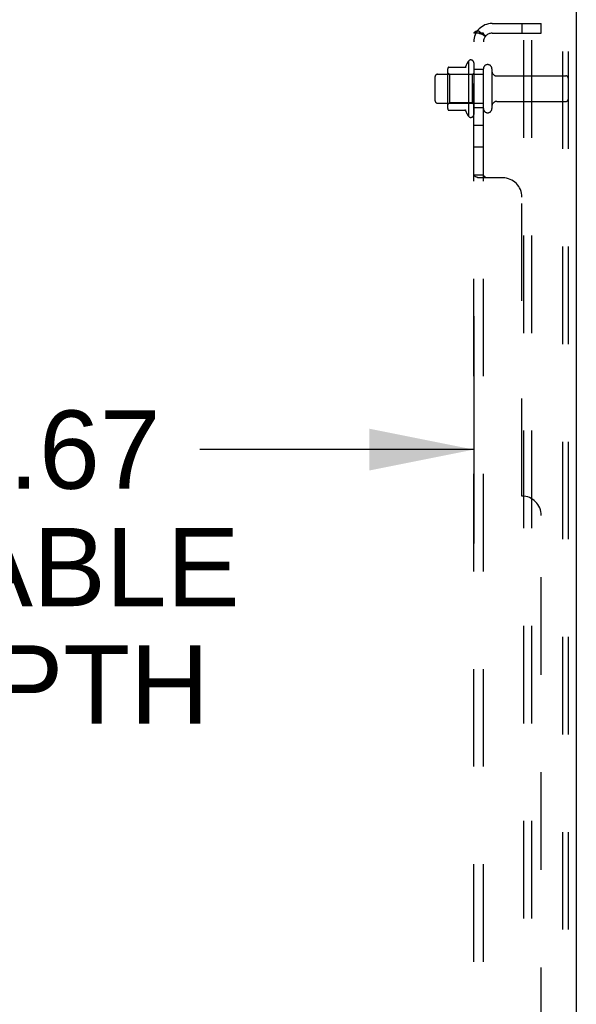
# Model space of a CAD drawing. Header units: inches. Extents: x 0 to 230, y 0 to 149.
# Tile 282 of 285: x 126 to 133, y 94 to 107. Entities that reach past the tile are written whole.
import ezdxf

# ---------------------------------------------------------------- set-up
doc = ezdxf.new("R2010")
doc.units = ezdxf.units.IN
doc.header["$LTSCALE"] = 12.648283
doc.header["$MEASUREMENT"] = 0
doc.linetypes.add('HIDDEN', pattern=[0.2, 0.1, -0.1])
doc.layers.get('0').update_dxf_attribs({"linetype": 'CONTINUOUS'})
for name, color, linetype in [('DEFAULT_2', 8, 'HIDDEN'), ('DIMENSIONS', 7, 'CONTINUOUS'), ('SUBPANEL', 7, 'CONTINUOUS')]:
    doc.layers.add(name, color=color, linetype=linetype)
doc.styles.get("Standard").update_dxf_attribs({"font": 'arial.ttf'})
doc.dimstyles.new('DIMSTYLE_1', dxfattribs={"dimtxt": 1.014568, "dimasz": 1.352758, "dimexe": 0.09, "dimexo": 0.07, "dimgap": 0.0375, "dimtad": 0, "dimtih": 1, "dimtoh": 1, "dimzin": 4, "dimdsep": 46, "dimtxsty": 'Standard', "dimblk": '_FILLED', "dimblk1": '_FILLED', "dimblk2": '_FILLED', "dimcen": 0.09, "dimadec": 3, "dimazin": 1, "dimtfac": 1, "dimtdec": 3, "dimtofl": 0, "dimtmove": 0, "dimatfit": 3, "dimldrblk": '_FILLED', "dimfxl": 0, "dimtolj": 1, "dimtzin": 4, "dimarcsym": 0})

# ---------------------------------------------------------------- blocks, each defined once
blk = doc.blocks.new('_FILLED')
at = {"color": 0, "linetype": 'ByBlock'}
blk.add_solid([(0, 0), (-1, 0.2), (-1, -0.2)], dxfattribs=at)
blk = doc.blocks.new('*D10')
at = {"layer": 'DIMENSIONS', "color": 2, "linetype": 'Continuous'}
for p, q in [((119.97, 103.026), (119.97, 100.078)), ((131.636, 103.026), (131.636, 100.078)), ((119.97, 101.295), (123.523, 101.295)), ((131.636, 101.295), (128.083, 101.295))]:
    blk.add_line(p, q, dxfattribs=at)
at = {"layer": 'DIMENSIONS', "color": 2, "linetype": 'Continuous', "xscale": 1.3527575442, "yscale": 1.3527575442, "zscale": 1.3527575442, "rotation": 180}
blk.add_blockref('_FILLED', (119.97, 101.295), dxfattribs=at)
at = {"layer": 'DIMENSIONS', "color": 2, "linetype": 'Continuous', "xscale": 1.3527575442, "yscale": 1.3527575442, "zscale": 1.3527575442}
blk.add_blockref('_FILLED', (131.636, 101.295), dxfattribs=at)
at = {"layer": 'DIMENSIONS', "color": 2, "linetype": 'Continuous', "insert": (125.803, 101.802), "char_height": 1.0146, "width": 5.58201, "attachment_point": 2, "line_spacing_factor": 0.9}
blk.add_mtext('11.67\\PUSABLE\\PDEPTH', dxfattribs=at)

msp = doc.modelspace()

# ---------------------------------------------------------------- linework, layer by layer
at = {"color": 3, "linetype": 'Continuous'}
msp.add_line((132.965, 111.921), (132.965, 36.952), dxfattribs=at)
at = {"layer": 'DEFAULT_2', "color": 8, "linetype": 'HIDDEN'}
for p, q in [((132.286, 37.035), (132.286, 111.546)), ((132.39, 37.035), (132.39, 111.546)), ((132.788, 111.516), (132.788, 37.065)), ((132.861, 111.516), (132.861, 37.065)), ((131.566, 106.329), (131.566, 105.617)), ((131.636, 106.307), (131.636, 105.639)), ((131.3, 105.717), (131.3, 106.229)), ((131.311, 106.25), (131.538, 106.25)), ((131.761, 105.715), (131.761, 106.23)), ((131.871, 106.23), (131.871, 105.715)), ((131.136, 105.815), (131.136, 106.13)), ((131.166, 106.16), (131.761, 106.16)), ((131.32, 106.156), (131.3, 106.176)), ((131.32, 106.156), (131.32, 105.789)), ((131.616, 106.156), (131.32, 106.156)), ((131.616, 106.156), (131.636, 106.176)), ((131.616, 106.156), (131.616, 105.789)), ((131.934, 106.138), (132.831, 106.138)), ((131.934, 105.808), (132.831, 105.808)), ((131.166, 105.785), (131.761, 105.785)), ((131.32, 105.789), (131.3, 105.769)), ((131.311, 105.695), (131.538, 105.695)), ((131.616, 105.789), (131.32, 105.789)), ((131.616, 105.789), (131.636, 105.769))]:
    msp.add_line(p, q, dxfattribs=at)
for centre, radius, start, end in [((132.166, 105.973), 0.698, 149.3369, 156.0321), ((131.598, 106.307), 0.0384, 0, 145.5503), ((131.441, 106.229), 0.141, 174.7919, 180), ((131.311, 106.24), 0.01, 90, 174.8062), ((131.52, 106.26), 0.01, 270, 336.0321), ((131.816, 106.23), 0.055, 0, 180), ((131.934, 106.2), 0.0625, 180, 270), ((131.166, 106.13), 0.03, 90, 180), ((132.831, 106.108), 0.03, 0, 90), ((131.166, 105.815), 0.03, 180, 270), ((131.934, 105.745), 0.0625, 90, 180), ((132.831, 105.838), 0.03, 270, 360), ((131.441, 105.717), 0.141, 180, 185.2081), ((131.311, 105.705), 0.01, 185.1938, 270), ((131.52, 105.685), 0.01, 23.9679, 90), ((132.166, 105.973), 0.698, 203.9679, 210.6631), ((131.816, 105.715), 0.055, 180, 360), ((131.598, 105.639), 0.0384, 214.4497, 360)]:
    msp.add_arc(centre, radius, start, end, dxfattribs=at)
at = {"layer": 'SUBPANEL', "color": 8, "linetype": 'HIDDEN'}
for p, q in [((131.873, 106.817), (132.511, 106.817)), ((132.261, 106.817), (132.261, 106.692)), ((132.511, 106.692), (132.511, 106.817)), ((131.636, 39.004), (131.636, 106.692)), ((131.761, 106.692), (131.636, 106.692)), ((131.69, 106.73), (131.787, 106.651)), ((131.761, 39.004), (131.761, 106.692)), ((131.873, 106.692), (132.511, 106.692)), ((131.762, 106.671), (131.761, 106.672)), ((131.761, 106.223), (131.636, 106.223)), ((131.761, 105.723), (131.636, 105.723)), ((131.761, 105.495), (131.636, 105.495)), ((131.761, 105.214), (131.636, 105.214)), ((131.761, 104.852), (131.636, 104.852)), ((132.011, 104.817), (131.69, 104.817)), ((131.761, 104.851), (131.761, 104.852)), ((132.261, 100.692), (132.261, 104.567)), ((132.511, 45.254), (132.511, 100.442))]:
    msp.add_line(p, q, dxfattribs=at)
for points in [[(131.667, 106.715), (131.659, 106.712), (131.655, 106.71), (131.652, 106.709), (131.649, 106.707), (131.646, 106.705), (131.643, 106.703), (131.641, 106.701), (131.639, 106.699), (131.638, 106.697), (131.637, 106.695), (131.636, 106.693), (131.636, 106.692)], [(131.69, 106.73), (131.688, 106.728), (131.685, 106.725), (131.682, 106.723), (131.679, 106.721), (131.675, 106.719), (131.671, 106.717), (131.667, 106.715)], [(131.702, 106.692), (131.701, 106.692), (131.702, 106.692), (131.702, 106.692), (131.702, 106.692), (131.702, 106.692), (131.703, 106.692), (131.704, 106.692), (131.704, 106.691), (131.705, 106.691), (131.705, 106.691), (131.706, 106.691), (131.707, 106.691), (131.708, 106.691), (131.708, 106.691), (131.709, 106.691), (131.71, 106.69), (131.711, 106.69), (131.711, 106.69), (131.712, 106.69), (131.713, 106.69), (131.714, 106.69), (131.715, 106.689), (131.715, 106.689), (131.716, 106.689), (131.717, 106.689), (131.718, 106.688), (131.719, 106.688), (131.72, 106.688), (131.721, 106.688), (131.722, 106.687), (131.722, 106.687), (131.723, 106.687), (131.724, 106.687), (131.725, 106.686), (131.726, 106.686), (131.727, 106.686), (131.728, 106.685), (131.729, 106.685), (131.73, 106.685), (131.731, 106.684), (131.732, 106.684), (131.733, 106.684), (131.734, 106.683), (131.735, 106.683), (131.736, 106.683), (131.737, 106.682), (131.738, 106.682), (131.739, 106.681), (131.741, 106.681), (131.742, 106.68), (131.743, 106.68), (131.744, 106.68), (131.745, 106.679), (131.746, 106.679), (131.747, 106.678), (131.748, 106.678), (131.749, 106.677), (131.75, 106.677), (131.75, 106.677), (131.751, 106.676), (131.752, 106.676), (131.753, 106.675), (131.754, 106.675), (131.755, 106.675), (131.756, 106.674), (131.756, 106.674), (131.757, 106.673), (131.758, 106.673), (131.759, 106.673), (131.759, 106.672), (131.76, 106.672), (131.761, 106.671), (131.761, 106.671), (131.762, 106.671), (131.763, 106.67), (131.763, 106.67), (131.764, 106.67), (131.764, 106.669), (131.765, 106.669), (131.765, 106.669)], [(131.705, 106.692), (131.704, 106.692), (131.704, 106.692), (131.703, 106.692), (131.703, 106.692), (131.702, 106.692), (131.702, 106.692), (131.702, 106.692), (131.702, 106.692)], [(131.776, 106.668), (131.774, 106.67), (131.772, 106.672), (131.77, 106.675), (131.768, 106.677), (131.766, 106.679), (131.765, 106.682), (131.763, 106.684), (131.762, 106.686), (131.762, 106.688), (131.761, 106.69), (131.761, 106.692)], [(131.765, 106.669), (131.765, 106.669), (131.765, 106.669), (131.765, 106.669), (131.765, 106.669), (131.765, 106.669), (131.765, 106.669), (131.764, 106.669), (131.764, 106.67), (131.764, 106.67), (131.763, 106.67), (131.763, 106.671), (131.762, 106.671), (131.762, 106.671)], [(131.787, 106.651), (131.787, 106.651), (131.787, 106.652), (131.787, 106.653), (131.787, 106.654), (131.787, 106.655), (131.786, 106.656), (131.785, 106.658), (131.784, 106.659), (131.782, 106.661), (131.781, 106.662), (131.779, 106.664), (131.776, 106.668)], [(131.639, 104.845), (131.638, 104.847), (131.637, 104.849), (131.636, 104.85), (131.636, 104.852)], [(131.649, 104.837), (131.646, 104.839), (131.643, 104.841), (131.641, 104.843), (131.639, 104.845), (131.638, 104.847), (131.637, 104.849), (131.636, 104.85), (131.636, 104.852)], [(131.655, 104.834), (131.652, 104.835), (131.649, 104.837), (131.646, 104.839), (131.643, 104.841), (131.641, 104.843)], [(131.663, 104.83), (131.659, 104.832), (131.655, 104.834)], [(131.69, 104.817), (131.688, 104.818), (131.685, 104.82), (131.682, 104.822), (131.679, 104.824), (131.675, 104.825), (131.671, 104.827), (131.663, 104.83)], [(131.688, 104.818), (131.685, 104.82), (131.682, 104.822)], [(131.768, 104.842), (131.766, 104.843), (131.765, 104.845), (131.763, 104.846), (131.762, 104.848), (131.762, 104.849), (131.761, 104.851), (131.761, 104.852)], [(131.772, 104.839), (131.77, 104.84), (131.768, 104.842), (131.766, 104.843), (131.765, 104.845), (131.763, 104.846), (131.762, 104.848), (131.762, 104.849)], [(131.787, 104.817), (131.787, 104.818), (131.787, 104.82), (131.787, 104.822), (131.787, 104.823), (131.787, 104.825), (131.786, 104.827), (131.785, 104.828), (131.784, 104.83), (131.782, 104.831), (131.781, 104.832), (131.779, 104.834), (131.778, 104.835), (131.776, 104.836), (131.772, 104.839)], [(131.787, 104.817), (131.787, 104.818), (131.787, 104.82), (131.787, 104.822), (131.787, 104.823), (131.787, 104.825), (131.786, 104.827), (131.785, 104.828), (131.784, 104.83), (131.782, 104.831), (131.781, 104.832), (131.779, 104.834), (131.778, 104.835)]]:
    msp.add_lwpolyline(points, dxfattribs=at)
for centre, radius, start, end in [((131.873, 106.58), 0.237, 90, 180), ((131.873, 106.58), 0.112, 90, 180), ((132.011, 104.567), 0.25, 0, 90), ((132.261, 100.442), 0.25, 0, 90)]:
    msp.add_arc(centre, radius, start, end, dxfattribs=at)

# ---------------------------------------------------------------- dimensions: what is measured, and where the dimension line sits
at = {"layer": 'DIMENSIONS', "color": 2, "linetype": 'Continuous'}
dim = msp.add_linear_dim(base=(131.636, 101.295), p1=(119.97, 103.096), p2=(131.636, 103.096), text='<>\\PUSABLE\\PDEPTH', dimstyle='DIMSTYLE_1', dxfattribs=at)
dim.commit()
dim.dimension.update_dxf_attribs({"geometry": '*D10', "text_midpoint": (125.803, 99.773), "dimtype": 160})

doc.saveas('drawing.dxf')
